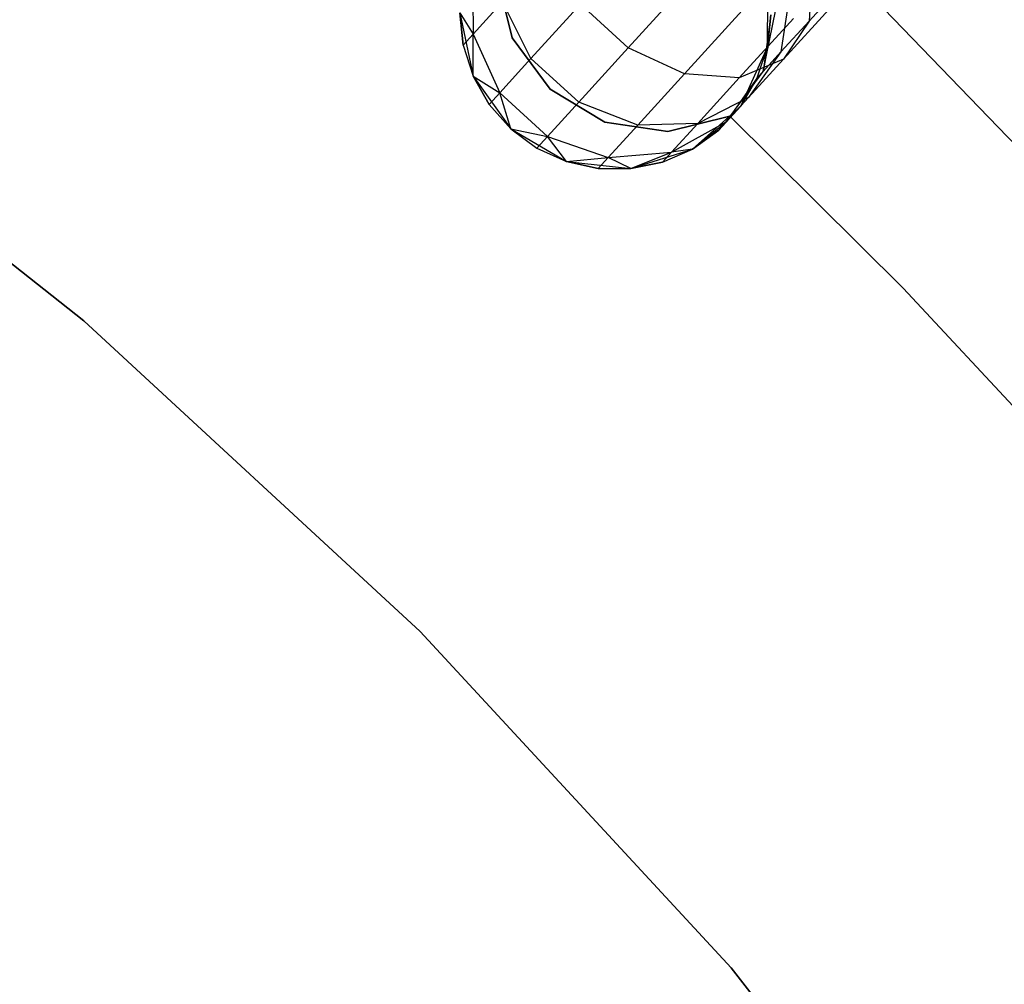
# Model space of a CAD drawing. Extents: x -189 to 189, y -189 to 189.
# Tile 481 of 591: x 23.96 to 30.29, y 24.24 to 30.44. Entities that reach past the tile are written whole.
import ezdxf

# ---------------------------------------------------------------- set-up
doc = ezdxf.new("R2010")
doc.units = 0
doc.header["$LTSCALE"] = 25.4
doc.layers.get('0').update_dxf_attribs({"linetype": 'CONTINUOUS'})

# ---------------------------------------------------------------- blocks, each defined once
blk = doc.blocks.new('CAMELEON-KENAI-C-12244_STL')
at = {"color": 0}
for p, q in [((26.8683, 30.7585, -8.147), (26.8728, 30.3505, -8.227)), ((26.8683, 30.7585, -8.147), (26.8728, 30.3505, -8.227)), ((27.0253, 30.7264, -2), (27.1235, 30.3277, -2)), ((27.1235, 30.3277, -4), (27.0253, 30.7264, -4)), ((27.1235, 30.3277, -4), (27.0253, 30.7264, -4)), ((27.0253, 30.7264, -2), (27.1235, 30.3277, -2)), ((27.8701, 30.2633, -9.6059), (28.2856, 30.7191, -10.0792)), ((27.8701, 30.2633, -9.6059), (28.2856, 30.7191, -10.0792)), ((29.0504, 30.7635, -8.4411), (29.0325, 30.4353, -8.6957)), ((29.0504, 30.7635, -8.4411), (29.0325, 30.4353, -8.6957)), ((28.7646, 30.2677, -2), (28.7672, 30.6835, -2)), ((28.7646, 30.2677, -2), (28.7672, 30.6835, -2)), ((29.0325, 30.4353, -8.6957), (29.2684, 30.6941, -8.9644)), ((29.0325, 30.4353, -8.6957), (29.2684, 30.6941, -8.9644)), ((28.9079, 30.6072, -8.1654), (28.8514, 30.2367, -8.3455)), ((28.9079, 30.6072, -8.1654), (28.8514, 30.2367, -8.3455)), ((26.8728, 30.3505, -8.227), (27.0619, 30.5578, -8.9045)), ((26.8728, 30.3505, -8.227), (27.0619, 30.5578, -8.9045)), ((27.2439, 30.1937, -8.9891), (27.0619, 30.5578, -8.9045)), ((27.2439, 30.1937, -8.9891), (27.0619, 30.5578, -8.9045)), ((27.2439, 30.1937, -8.9891), (27.5628, 30.5434, -9.6059)), ((27.2439, 30.1937, -8.9891), (27.5628, 30.5434, -9.6059)), ((27.8701, 30.2633, -9.6059), (27.5628, 30.5434, -9.6059)), ((27.8701, 30.2633, -9.6059), (27.5628, 30.5434, -9.6059)), ((28.2314, 30.0958, -9.4863), (28.6233, 30.5257, -9.9327)), ((28.2314, 30.0958, -9.4863), (28.6233, 30.5257, -9.9327)), ((29.4517, 30.58, -1), (31.7066, 28.237, -1)), ((31.7066, 28.237, -8.5), (29.4517, 30.58, -8.5)), ((31.7066, 28.237, -8.5), (29.4517, 30.58, -8.5)), ((29.4517, 30.58, -1), (31.7066, 28.237, -1)), ((26.7878, 30.4878, -2), (26.8717, 30.0805, -2)), ((26.7878, 30.4878, -7.5), (26.8084, 30.2797, -7.5)), ((26.8084, 30.2797, -7.5), (26.7878, 30.4878, -2)), ((26.8084, 30.2797, -7.5), (26.7878, 30.4878, -2)), ((26.7878, 30.4878, -2), (26.8717, 30.0805, -2)), ((26.7878, 30.4878, -7.5), (26.8084, 30.2797, -7.5)), ((26.7878, 30.4878, -7.5), (26.8728, 30.3505, -8.227)), ((26.7878, 30.4878, -7.5), (26.8728, 30.3505, -8.227)), ((28.7376, 30.1118, -7.9377), (28.8183, 30.509, -7.8445)), ((28.7376, 30.1118, -7.9377), (28.8183, 30.509, -7.8445)), ((28.7878, 30.4754, -7.5), (28.7376, 30.1118, -7.9377)), ((28.7878, 30.4754, -7.5), (28.7376, 30.1118, -7.9377)), ((28.7646, 30.2677, -7.5), (28.7878, 30.4754, -7.5)), ((28.7878, 30.4754, -7.5), (28.7646, 30.2677, -2)), ((28.7878, 30.4754, -7.5), (28.7646, 30.2677, -2)), ((28.7646, 30.2677, -7.5), (28.7878, 30.4754, -7.5)), ((28.8676, 30.1899, -8.9881), (29.1612, 30.512, -9.3226)), ((28.8676, 30.1899, -8.9881), (29.1612, 30.512, -9.3226)), ((28.5842, 30.0698, -9.2678), (28.933, 30.4524, -9.6651)), ((28.5842, 30.0698, -9.2678), (28.933, 30.4524, -9.6651)), ((28.8514, 30.2367, -8.3455), (29.0325, 30.4353, -8.6957)), ((28.8514, 30.2367, -8.3455), (29.0325, 30.4353, -8.6957)), ((29.0325, 30.4353, -8.6957), (28.8676, 30.1899, -8.9881)), ((29.0325, 30.4353, -8.6957), (28.8676, 30.1899, -8.9881)), ((24.3697, 28.5091, -4), (22.0574, 30.332, -4)), ((22.0574, 30.332, -2), (24.3697, 28.5091, -2)), ((22.0574, 30.332, -2), (24.3697, 28.5091, -2)), ((24.3697, 28.5091, -4), (22.0574, 30.332, -4)), ((26.8084, 30.2797, -7.5), (26.8728, 30.3505, -8.227)), ((26.8084, 30.2797, -7.5), (26.8728, 30.3505, -8.227)), ((26.8717, 30.0805, -7.5), (26.8728, 30.3505, -8.227)), ((26.8717, 30.0805, -7.5), (26.8728, 30.3505, -8.227)), ((26.8728, 30.3505, -8.227), (27.0435, 29.9738, -8.2708)), ((26.8728, 30.3505, -8.227), (27.0435, 29.9738, -8.2708)), ((27.1235, 30.3277, -2), (27.1235, 30.3277, -4)), ((27.1235, 30.3277, -2), (27.1235, 30.3277, -4)), ((27.1235, 30.3277, -2), (27.3669, 29.9972, -2)), ((27.3669, 29.9972, -4), (27.1235, 30.3277, -4)), ((27.3669, 29.9972, -4), (27.1235, 30.3277, -4)), ((27.1235, 30.3277, -2), (27.3669, 29.9972, -2)), ((26.8084, 30.2797, -7.5), (26.8717, 30.0805, -2)), ((26.8084, 30.2797, -7.5), (26.8717, 30.0805, -7.5)), ((26.8084, 30.2797, -7.5), (26.8717, 30.0805, -2)), ((26.8084, 30.2797, -7.5), (26.8717, 30.0805, -7.5)), ((28.5932, 29.8888, -2), (28.7646, 30.2677, -2)), ((28.5932, 29.8888, -2), (28.7646, 30.2677, -2)), ((28.6988, 30.0692, -7.5), (28.7646, 30.2677, -2)), ((28.6988, 30.0692, -7.5), (28.7646, 30.2677, -7.5)), ((28.6988, 30.0692, -7.5), (28.7646, 30.2677, -2)), ((28.6988, 30.0692, -7.5), (28.7646, 30.2677, -7.5)), ((28.7646, 30.2677, -7.5), (28.7376, 30.1118, -7.9377)), ((28.7646, 30.2677, -7.5), (28.7376, 30.1118, -7.9377)), ((28.7646, 30.2677, -7.5), (28.7646, 30.2677, -2)), ((28.7646, 30.2677, -7.5), (28.7646, 30.2677, -2)), ((27.5512, 29.9135, -8.9891), (27.8701, 30.2633, -9.6059)), ((27.5512, 29.9135, -8.9891), (27.8701, 30.2633, -9.6059)), ((28.2314, 30.0958, -9.4863), (27.8701, 30.2633, -9.6059)), ((28.2314, 30.0958, -9.4863), (27.8701, 30.2633, -9.6059)), ((28.8514, 30.2367, -8.3455), (28.6423, 29.9427, -8.5523)), ((28.8514, 30.2367, -8.3455), (28.6423, 29.9427, -8.5523)), ((28.7376, 30.1118, -7.9377), (28.8514, 30.2367, -8.3455)), ((28.7376, 30.1118, -7.9377), (28.8514, 30.2367, -8.3455)), ((27.0435, 29.9738, -8.2708), (27.2439, 30.1937, -8.9891)), ((27.0435, 29.9738, -8.2708), (27.2439, 30.1937, -8.9891)), ((27.5512, 29.9135, -8.9891), (27.2439, 30.1937, -8.9891)), ((27.5512, 29.9135, -8.9891), (27.2439, 30.1937, -8.9891)), ((28.8676, 30.1899, -8.9881), (28.5842, 30.0698, -9.2678)), ((28.8676, 30.1899, -8.9881), (28.5842, 30.0698, -9.2678)), ((28.6423, 29.9427, -8.5523), (28.8676, 30.1899, -8.9881)), ((28.6423, 29.9427, -8.5523), (28.8676, 30.1899, -8.9881)), ((26.8717, 30.0805, -2), (27.1141, 29.7426, -2)), ((26.8717, 30.0805, -7.5), (26.8717, 30.0805, -2)), ((26.8717, 30.0805, -7.5), (26.8717, 30.0805, -2)), ((26.8717, 30.0805, -7.5), (26.9751, 29.8988, -7.5)), ((26.9751, 29.8988, -7.5), (26.8717, 30.0805, -2)), ((26.9751, 29.8988, -7.5), (26.8717, 30.0805, -2)), ((26.8717, 30.0805, -2), (27.1141, 29.7426, -2)), ((26.8717, 30.0805, -7.5), (26.9751, 29.8988, -7.5)), ((26.8717, 30.0805, -7.5), (27.0435, 29.9738, -8.2708)), ((26.8717, 30.0805, -7.5), (27.0435, 29.9738, -8.2708)), ((27.9307, 29.7659, -8.9045), (28.2314, 30.0958, -9.4863)), ((27.9307, 29.7659, -8.9045), (28.2314, 30.0958, -9.4863)), ((28.5842, 30.0698, -9.2678), (28.2314, 30.0958, -9.4863)), ((28.5842, 30.0698, -9.2678), (28.2314, 30.0958, -9.4863)), ((28.5006, 29.7873, -8.0447), (28.7376, 30.1118, -7.9377)), ((28.5006, 29.7873, -8.0447), (28.7376, 30.1118, -7.9377)), ((28.6988, 30.0692, -7.5), (28.7376, 30.1118, -7.9377)), ((28.6988, 30.0692, -7.5), (28.7376, 30.1118, -7.9377)), ((28.3166, 29.7762, -8.75), (28.5842, 30.0698, -9.2678)), ((28.3166, 29.7762, -8.75), (28.5842, 30.0698, -9.2678)), ((28.6988, 30.0692, -7.5), (28.5006, 29.7873, -8.0447)), ((28.6988, 30.0692, -7.5), (28.5006, 29.7873, -8.0447)), ((28.5932, 29.8888, -7.5), (28.6988, 30.0692, -7.5)), ((28.6988, 30.0692, -7.5), (28.5932, 29.8888, -2)), ((28.6988, 30.0692, -7.5), (28.5932, 29.8888, -2)), ((28.5932, 29.8888, -7.5), (28.6988, 30.0692, -7.5)), ((26.9751, 29.8988, -7.5), (27.0435, 29.9738, -8.2708)), ((26.9751, 29.8988, -7.5), (27.0435, 29.9738, -8.2708)), ((27.1141, 29.7426, -7.5), (27.0435, 29.9738, -8.2708)), ((27.0435, 29.9738, -8.2708), (27.3508, 29.6937, -8.2708)), ((27.1141, 29.7426, -7.5), (27.0435, 29.9738, -8.2708)), ((27.0435, 29.9738, -8.2708), (27.3508, 29.6937, -8.2708)), ((27.3669, 29.9972, -2), (27.3669, 29.9972, -4)), ((27.3669, 29.9972, -2), (27.3669, 29.9972, -4)), ((27.3669, 29.9972, -2), (27.7185, 29.7852, -2)), ((27.7185, 29.7852, -4), (27.3669, 29.9972, -4)), ((27.7185, 29.7852, -4), (27.3669, 29.9972, -4)), ((27.3669, 29.9972, -2), (27.7185, 29.7852, -2)), ((26.9751, 29.8988, -7.5), (27.1141, 29.7426, -2)), ((26.9751, 29.8988, -7.5), (27.1141, 29.7426, -2)), ((26.9751, 29.8988, -7.5), (27.1141, 29.7426, -7.5)), ((26.9751, 29.8988, -7.5), (27.1141, 29.7426, -7.5)), ((27.3508, 29.6937, -8.2708), (27.5512, 29.9135, -8.9891)), ((27.3508, 29.6937, -8.2708), (27.5512, 29.9135, -8.9891)), ((27.9307, 29.7659, -8.9045), (27.5512, 29.9135, -8.9891)), ((27.9307, 29.7659, -8.9045), (27.5512, 29.9135, -8.9891)), ((28.2824, 29.6125, -2), (28.5932, 29.8888, -2)), ((28.2824, 29.6125, -2), (28.5932, 29.8888, -2)), ((28.6423, 29.9427, -8.5523), (28.3166, 29.7762, -8.75)), ((28.6423, 29.9427, -8.5523), (28.3166, 29.7762, -8.75)), ((28.4523, 29.7343, -7.5), (28.5932, 29.8888, -2)), ((28.4523, 29.7343, -7.5), (28.5932, 29.8888, -2)), ((28.5006, 29.7873, -8.0447), (28.6423, 29.9427, -8.5523)), ((28.5006, 29.7873, -8.0447), (28.6423, 29.9427, -8.5523)), ((28.5932, 29.8888, -7.5), (28.5006, 29.7873, -8.0447)), ((28.5932, 29.8888, -7.5), (28.5006, 29.7873, -8.0447)), ((28.5932, 29.8888, -7.5), (28.5932, 29.8888, -2)), ((28.5932, 29.8888, -7.5), (28.5932, 29.8888, -2)), ((28.1245, 29.7243, -2), (28.5228, 29.8237, -2)), ((28.5228, 29.8237, -4), (28.1245, 29.7243, -4)), ((28.5228, 29.8237, -4), (28.1245, 29.7243, -4)), ((28.1245, 29.7243, -2), (28.5228, 29.8237, -2)), ((28.5228, 29.8237, -2), (28.5228, 29.8237, -4)), ((28.5228, 29.8237, -2), (29.6374, 28.7173, -2)), ((29.6374, 28.7173, -4), (28.5228, 29.8237, -4)), ((28.5228, 29.8237, -2), (28.5228, 29.8237, -4)), ((29.6374, 28.7173, -4), (28.5228, 29.8237, -4)), ((28.5228, 29.8237, -2), (29.6374, 28.7173, -2)), ((27.7185, 29.7852, -2), (27.7185, 29.7852, -4)), ((27.7185, 29.7852, -2), (27.7185, 29.7852, -4)), ((27.7185, 29.7852, -2), (28.1245, 29.7243, -2)), ((28.1245, 29.7243, -4), (27.7185, 29.7852, -4)), ((28.1245, 29.7243, -4), (27.7185, 29.7852, -4)), ((27.7185, 29.7852, -2), (28.1245, 29.7243, -2)), ((27.7416, 29.5585, -8.227), (27.9307, 29.7659, -8.9045)), ((27.7416, 29.5585, -8.227), (27.9307, 29.7659, -8.9045)), ((28.3166, 29.7762, -8.75), (27.9307, 29.7659, -8.9045)), ((28.3166, 29.7762, -8.75), (27.9307, 29.7659, -8.9045)), ((28.1483, 29.5916, -8.147), (28.5006, 29.7873, -8.0447)), ((28.1483, 29.5916, -8.147), (28.5006, 29.7873, -8.0447)), ((28.1483, 29.5916, -8.147), (28.3166, 29.7762, -8.75)), ((28.1483, 29.5916, -8.147), (28.3166, 29.7762, -8.75)), ((28.2824, 29.6125, -7.5), (28.5006, 29.7873, -8.0447)), ((28.2824, 29.6125, -7.5), (28.5006, 29.7873, -8.0447)), ((28.4523, 29.7343, -7.5), (28.5006, 29.7873, -8.0447)), ((28.4523, 29.7343, -7.5), (28.5006, 29.7873, -8.0447)), ((27.1141, 29.7426, -2), (27.4729, 29.5325, -2)), ((27.1141, 29.7426, -2), (27.4729, 29.5325, -2)), ((27.1141, 29.7426, -2), (27.2824, 29.6187, -7.5)), ((27.1141, 29.7426, -7.5), (27.1141, 29.7426, -2)), ((27.1141, 29.7426, -7.5), (27.1141, 29.7426, -2)), ((27.1141, 29.7426, -7.5), (27.2824, 29.6187, -7.5)), ((27.1141, 29.7426, -2), (27.2824, 29.6187, -7.5)), ((27.1141, 29.7426, -7.5), (27.2824, 29.6187, -7.5)), ((27.1141, 29.7426, -7.5), (27.3508, 29.6937, -8.2708)), ((27.1141, 29.7426, -7.5), (27.3508, 29.6937, -8.2708)), ((28.1245, 29.7243, -2), (28.1245, 29.7243, -4)), ((28.1245, 29.7243, -2), (28.1245, 29.7243, -4)), ((28.2824, 29.6125, -7.5), (28.4523, 29.7343, -7.5)), ((28.4523, 29.7343, -7.5), (28.2824, 29.6125, -2)), ((28.4523, 29.7343, -7.5), (28.2824, 29.6125, -2)), ((28.2824, 29.6125, -7.5), (28.4523, 29.7343, -7.5)), ((27.2824, 29.6187, -7.5), (27.3508, 29.6937, -8.2708)), ((27.2824, 29.6187, -7.5), (27.3508, 29.6937, -8.2708)), ((27.4729, 29.5325, -7.5), (27.3508, 29.6937, -8.2708)), ((27.3508, 29.6937, -8.2708), (27.7416, 29.5585, -8.227)), ((27.4729, 29.5325, -7.5), (27.3508, 29.6937, -8.2708)), ((27.3508, 29.6937, -8.2708), (27.7416, 29.5585, -8.227)), ((27.2824, 29.6187, -7.5), (27.4729, 29.5325, -2)), ((27.2824, 29.6187, -7.5), (27.4729, 29.5325, -7.5)), ((27.2824, 29.6187, -7.5), (27.4729, 29.5325, -2)), ((27.2824, 29.6187, -7.5), (27.4729, 29.5325, -7.5)), ((27.7416, 29.5585, -8.227), (28.1483, 29.5916, -8.147)), ((27.7416, 29.5585, -8.227), (28.1483, 29.5916, -8.147)), ((27.8862, 29.4865, -2), (28.2824, 29.6125, -2)), ((27.8862, 29.4865, -2), (28.2824, 29.6125, -2)), ((27.8862, 29.4865, -7.5), (28.1483, 29.5916, -8.147)), ((27.8862, 29.4865, -7.5), (28.1483, 29.5916, -8.147)), ((28.0909, 29.5287, -7.5), (28.2824, 29.6125, -2)), ((28.0909, 29.5287, -7.5), (28.2824, 29.6125, -7.5)), ((28.0909, 29.5287, -7.5), (28.2824, 29.6125, -2)), ((28.0909, 29.5287, -7.5), (28.2824, 29.6125, -7.5)), ((28.0909, 29.5287, -7.5), (28.1483, 29.5916, -8.147)), ((28.0909, 29.5287, -7.5), (28.1483, 29.5916, -8.147)), ((28.2824, 29.6125, -7.5), (28.1483, 29.5916, -8.147)), ((28.2824, 29.6125, -7.5), (28.1483, 29.5916, -8.147)), ((28.2824, 29.6125, -7.5), (28.2824, 29.6125, -2)), ((28.2824, 29.6125, -7.5), (28.2824, 29.6125, -2)), ((27.4729, 29.5325, -7.5), (27.7416, 29.5585, -8.227)), ((27.4729, 29.5325, -7.5), (27.7416, 29.5585, -8.227)), ((27.4729, 29.5325, -2), (27.8862, 29.4865, -2)), ((27.4729, 29.5325, -7.5), (27.4729, 29.5325, -2)), ((27.4729, 29.5325, -7.5), (27.4729, 29.5325, -2)), ((27.4729, 29.5325, -7.5), (27.6771, 29.4877, -7.5)), ((27.6771, 29.4877, -7.5), (27.4729, 29.5325, -2)), ((27.6771, 29.4877, -7.5), (27.4729, 29.5325, -2)), ((27.4729, 29.5325, -2), (27.8862, 29.4865, -2)), ((27.4729, 29.5325, -7.5), (27.6771, 29.4877, -7.5)), ((27.6771, 29.4877, -7.5), (27.7416, 29.5585, -8.227)), ((27.6771, 29.4877, -7.5), (27.7416, 29.5585, -8.227)), ((27.8862, 29.4865, -7.5), (27.7416, 29.5585, -8.227)), ((27.8862, 29.4865, -7.5), (27.7416, 29.5585, -8.227)), ((27.8862, 29.4865, -7.5), (28.0909, 29.5287, -7.5)), ((28.0909, 29.5287, -7.5), (27.8862, 29.4865, -2)), ((28.0909, 29.5287, -7.5), (27.8862, 29.4865, -2)), ((27.8862, 29.4865, -7.5), (28.0909, 29.5287, -7.5)), ((27.6771, 29.4877, -7.5), (27.8862, 29.4865, -2)), ((27.6771, 29.4877, -7.5), (27.8862, 29.4865, -7.5)), ((27.6771, 29.4877, -7.5), (27.8862, 29.4865, -2)), ((27.6771, 29.4877, -7.5), (27.8862, 29.4865, -7.5)), ((27.8862, 29.4865, -7.5), (27.8862, 29.4865, -2)), ((27.8862, 29.4865, -7.5), (27.8862, 29.4865, -2)), ((29.6374, 28.7173, -2), (29.6374, 28.7173, -4)), ((29.6374, 28.7173, -2), (30.709, 27.5692, -2)), ((30.709, 27.5692, -4), (29.6374, 28.7173, -4)), ((29.6374, 28.7173, -2), (29.6374, 28.7173, -4)), ((30.709, 27.5692, -4), (29.6374, 28.7173, -4)), ((29.6374, 28.7173, -2), (30.709, 27.5692, -2)), ((26.5319, 26.5104, -4), (24.3697, 28.5091, -4)), ((24.3697, 28.5091, -2), (26.5319, 26.5104, -2)), ((24.3697, 28.5091, -2), (26.5319, 26.5104, -2)), ((24.3697, 28.5091, -2), (24.3697, 28.5091, -4)), ((26.5319, 26.5104, -4), (24.3697, 28.5091, -4)), ((24.3697, 28.5091, -2), (24.3697, 28.5091, -4)), ((28.5307, 24.3482, -4), (26.5319, 26.5104, -4)), ((26.5319, 26.5104, -2), (28.5307, 24.3482, -2)), ((26.5319, 26.5104, -2), (28.5307, 24.3482, -2)), ((26.5319, 26.5104, -2), (26.5319, 26.5104, -4)), ((28.5307, 24.3482, -4), (26.5319, 26.5104, -4)), ((26.5319, 26.5104, -2), (26.5319, 26.5104, -4)), ((30.3536, 22.0358, -4), (28.5307, 24.3482, -4)), ((28.5307, 24.3482, -2), (30.3536, 22.0358, -2)), ((28.5307, 24.3482, -2), (30.3536, 22.0358, -2)), ((28.5307, 24.3482, -2), (28.5307, 24.3482, -4)), ((30.3536, 22.0358, -4), (28.5307, 24.3482, -4)), ((28.5307, 24.3482, -2), (28.5307, 24.3482, -4))]:
    blk.add_line(p, q, dxfattribs=at)

msp = doc.modelspace()

# ---------------------------------------------------------------- block references
at = {"color": 0}
msp.add_blockref('CAMELEON-KENAI-C-12244_STL', (0, 0), dxfattribs=at)

doc.saveas('drawing.dxf')
